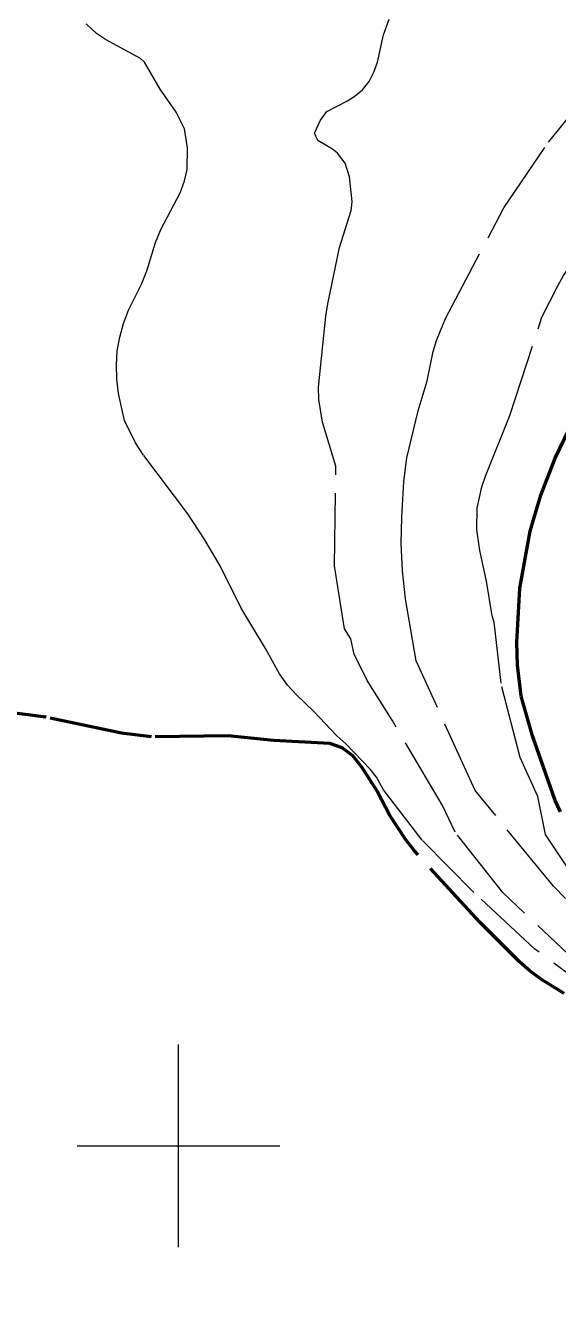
# Model space of a CAD drawing. Extents: x 355726 to 357533, y 5103782 to 5105258.
# Drawn here: x 356692.4 to 356718.7, y 5104292.7 to 5104355.3 of the extents above; entities that cross this region are included whole.
import ezdxf

# ---------------------------------------------------------------- set-up
doc = ezdxf.new("R2010")
doc.units = 0
doc.header["$LTSCALE"] = 0.6
doc.linetypes.add('LONG_DASHED', pattern=[7.5, 6, -1.5])
for name, color, linetype, lineweight in [('1', 7, 'LONG_DASHED', 53), ('2', 7, 'LONG_DASHED', 13), ('61', 7, 'Continuous', 13)]:
    doc.layers.add(name, color=color, linetype=linetype, lineweight=lineweight)

msp = doc.modelspace()

# ---------------------------------------------------------------- linework, layer by layer
at = {"layer": '1'}
for points in [[(356718.85, 5104316.49), (356718.58, 5104317.05), (356717.46, 5104320.24), (356716.9, 5104322.19), (356716.72, 5104323.73), (356716.69, 5104324.84), (356716.83, 5104327.53), (356717.35, 5104330.33), (356717.87, 5104332.12), (356718.58, 5104333.94), (356719.53, 5104335.91)], [(356719.02, 5104307.51), (356717.91, 5104308.21), (356717.35, 5104308.62), (356716.82, 5104309.08), (356714.87, 5104311.04), (356711.62, 5104314.58), (356711.18, 5104315.15), (356710.42, 5104316.3), (356709.8, 5104317.5), (356709.05, 5104318.69), (356708.6, 5104319.24), (356708.08, 5104319.65), (356707.47, 5104319.86), (356704.68, 5104320.01), (356702.45, 5104320.24), (356698.67, 5104320.19), (356697.19, 5104320.37), (356693.47, 5104321.15), (356690.11, 5104321.59)]]:
    msp.add_lwpolyline(points, dxfattribs=at)
at = {"layer": '2'}
for points in [[(356714.72, 5104330.42), (356714.74, 5104331.47), (356714.96, 5104332.53), (356715.14, 5104333.05), (356716.34, 5104336.04), (356717.93, 5104340.9), (356718.71, 5104342.44), (356719, 5104342.95), (356720.05, 5104344.45), (356720.65, 5104345.55), (356721.02, 5104346.07), (356721.92, 5104347.05), (356727.07, 5104352.33), (356727.82, 5104353.3), (356728.17, 5104353.87), (356733.48, 5104363.8)], [(356716.05, 5104346.3), (356718.25, 5104349.54), (356720.31, 5104352.09), (356721.62, 5104353.91), (356725.3, 5104359.32)], [(356706.87, 5104349.61), (356706.71, 5104349.98), (356707.01, 5104350.62), (356707.32, 5104351.05), (356708.33, 5104351.57), (356708.71, 5104351.82), (356709.08, 5104352.12), (356709.4, 5104352.53), (356709.64, 5104352.99), (356709.82, 5104353.48), (356710.11, 5104354.83), (356710.39, 5104355.61)], [(356721.41, 5104306.87), (356717.56, 5104309.73), (356714.57, 5104312.51), (356712.02, 5104315.08), (356710.12, 5104317.57), (356709.76, 5104318.2), (356709.45, 5104318.59), (356708.26, 5104319.84), (356707.81, 5104320.24), (356706.67, 5104321.44), (356705.82, 5104322.26), (356705.38, 5104322.73), (356704.98, 5104323.29), (356704.29, 5104324.55), (356703.09, 5104326.53), (356702.06, 5104328.62), (356701.27, 5104329.95), (356700.46, 5104331.2), (356698.27, 5104334.09), (356697.88, 5104334.69), (356697.34, 5104335.8), (356697.04, 5104337.13), (356696.96, 5104337.84), (356696.94, 5104338.55), (356696.98, 5104339.23), (356697.1, 5104339.91), (356697.28, 5104340.58), (356697.54, 5104341.24), (356698.17, 5104342.53), (356698.43, 5104343.19), (356698.86, 5104344.59), (356699.12, 5104345.23), (356700.08, 5104347.04), (356700.3, 5104347.62), (356700.42, 5104348.18), (356700.44, 5104349.26), (356700.29, 5104350.2), (356699.89, 5104351.01), (356699.09, 5104352.15), (356698.32, 5104353.49), (356698.12, 5104353.67), (356696.4, 5104354.61), (356695.95, 5104354.9), (356695.44, 5104355.38)], [(356720.34, 5104308.4), (356716, 5104312.5), (356713.65, 5104315.48), (356713.02, 5104316.79), (356710.54, 5104321.01), (356709.3, 5104322.96), (356708.67, 5104324.26), (356708.5, 5104325.03), (356708.19, 5104325.51), (356707.69, 5104328.62), (356707.76, 5104333.55), (356707.1, 5104335.71), (356706.93, 5104336.84), (356706.91, 5104337.44), (356707.26, 5104340.95), (356707.36, 5104341.55), (356707.94, 5104344.34), (356708.51, 5104346.17), (356708.56, 5104346.59), (356708.44, 5104347.83), (356708.22, 5104348.5), (356707.84, 5104349), (356707.6, 5104349.19), (356706.87, 5104349.61)], [(356722.25, 5104309), (356718.5, 5104312.82), (356714.63, 5104317.54), (356711.73, 5104323.94), (356711.2, 5104326.99), (356711.05, 5104328.38), (356710.98, 5104329.74), (356711.01, 5104331.01), (356711.12, 5104332.79), (356711.27, 5104333.96), (356711.83, 5104336.28), (356712.27, 5104337.75), (356712.56, 5104339.21), (356712.73, 5104339.75), (356713.17, 5104340.84), (356716.05, 5104346.3)], [(356755.16, 5104291.23), (356753.29, 5104292.96), (356751.06, 5104294.7), (356747.71, 5104297.49), (356745.09, 5104299.92), (356739.4, 5104303.83), (356731.68, 5104306.51), (356728.02, 5104308.26), (356726.49, 5104308.83), (356722.66, 5104310.99), (356720.97, 5104311.97), (356719.25, 5104313.63), (356718.1, 5104315.37), (356717.73, 5104317.24), (356716.86, 5104319.17), (356715.91, 5104322.83), (356715.57, 5104325.84), (356715.47, 5104326.15), (356715.2, 5104327.87), (356714.87, 5104329.38), (356714.72, 5104330.42)]]:
    msp.add_lwpolyline(points, dxfattribs=at)
at = {"layer": '61'}
for p, q in [((356700, 5104295), (356700, 5104305)), ((356695, 5104300), (356705, 5104300))]:
    msp.add_line(p, q, dxfattribs=at)

doc.saveas('drawing.dxf')
